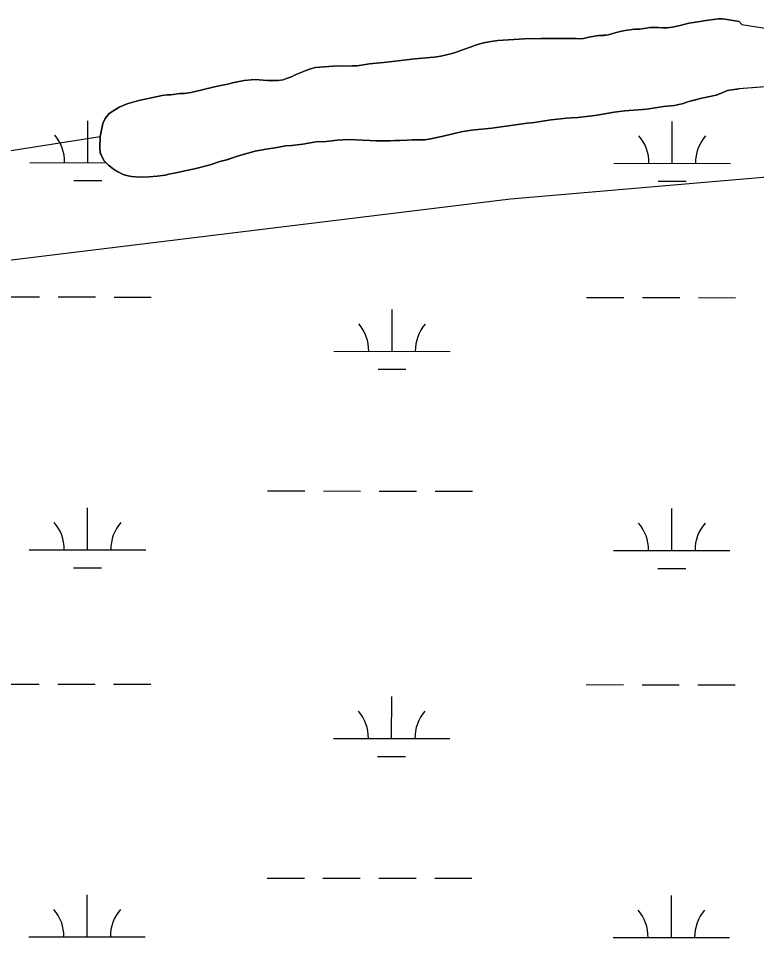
# Model space of a CAD drawing. Extents: x 3148686 to 3186545, y 916144 to 941516.
# Drawn here: x 3175262 to 3175896, y 924858 to 925652 of the extents above; entities that cross this region are included whole.
import ezdxf

# ---------------------------------------------------------------- set-up
doc = ezdxf.new("R2010")
doc.units = 0
for name, color, linetype in [('V-SITE-VEGE', 7, 'Continuous'), ('V-TOPO-BNDY', 7, 'Continuous'), ('V-TOPO-SHOR', 7, 'Continuous'), ('V-WETL-SWMP', 7, 'Continuous')]:
    doc.layers.add(name, color=color, linetype=linetype)

msp = doc.modelspace()

# ---------------------------------------------------------------- linework, layer by layer
at = {"layer": 'V-SITE-VEGE'}
for p, q in [((3175850.9, 925649.8), (3175863.18, 925651.49)), ((3175863.18, 925651.49), (3175866.75, 925651.32)), ((3175866.75, 925651.32), (3175870.93, 925650.76)), ((3175795.42, 925642.62), (3175801.17, 925643.26)), ((3175801.17, 925643.26), (3175804.33, 925643.88)), ((3175804.33, 925643.88), (3175807.51, 925644.1)), ((3175807.51, 925644.1), (3175815.64, 925643.57)), ((3175815.64, 925643.57), (3175819.21, 925643.6)), ((3175819.21, 925643.6), (3175823.77, 925644.23)), ((3175823.77, 925644.23), (3175830.3, 925645.67)), ((3175830.3, 925645.67), (3175838.02, 925647.72)), ((3175838.02, 925647.72), (3175847.73, 925649.18)), ((3175847.73, 925649.18), (3175850.9, 925649.8)), ((3175870.93, 925650.76), (3175881.05, 925649.05)), ((3175881.05, 925649.05), (3175883.44, 925646.5)), ((3175883.44, 925646.5), (3175910.73, 925642.22)), ((3175747.48, 925634.5), (3175752.04, 925635.53)), ((3175752.04, 925635.53), (3175760.36, 925636.98)), ((3175760.36, 925636.98), (3175764.92, 925637.22)), ((3175764.92, 925637.22), (3175768.68, 925637.65)), ((3175768.68, 925637.65), (3175776.6, 925639.89)), ((3175776.6, 925639.89), (3175780.16, 925640.71)), ((3175780.16, 925640.71), (3175784.92, 925641.54)), ((3175784.92, 925641.54), (3175791.46, 925642.39)), ((3175791.46, 925642.39), (3175795.42, 925642.62)), ((3175644.42, 925625.15), (3175651.74, 925627.59)), ((3175651.74, 925627.59), (3175654.5, 925628.8)), ((3175654.5, 925628.8), (3175660.25, 925630.43)), ((3175660.25, 925630.43), (3175667.77, 925631.88)), ((3175667.77, 925631.88), (3175673.91, 925632.73)), ((3175673.91, 925632.73), (3175696.71, 925634.1)), ((3175696.71, 925634.1), (3175710.79, 925634.41)), ((3175710.79, 925634.41), (3175741.14, 925634.45)), ((3175741.14, 925634.45), (3175744.31, 925634.28)), ((3175744.31, 925634.28), (3175747.48, 925634.5)), ((3175619.08, 925618.4), (3175624.83, 925619.25)), ((3175624.83, 925619.25), (3175634.53, 925621.7)), ((3175634.53, 925621.7), (3175639.67, 925623.33)), ((3175639.67, 925623.33), (3175644.42, 925625.15)), ((3175552.9, 925611.13), (3175563.59, 925612.8)), ((3175563.59, 925612.8), (3175578.46, 925614.11)), ((3175578.46, 925614.11), (3175602.63, 925616.88)), ((3175602.63, 925616.88), (3175615.32, 925618.18)), ((3175615.32, 925618.18), (3175619.08, 925618.4)), ((3175499.6, 925603.17), (3175508.3, 925606.81)), ((3175508.3, 925606.81), (3175512.85, 925608.43)), ((3175512.85, 925608.43), (3175517.21, 925609.66)), ((3175517.21, 925609.66), (3175536.23, 925611)), ((3175536.23, 925611), (3175539.81, 925610.83)), ((3175539.81, 925610.83), (3175548.53, 925610.9)), ((3175548.53, 925610.9), (3175552.9, 925611.13)), ((3175438.58, 925594.75), (3175441.95, 925595.37)), ((3175441.95, 925595.37), (3175445.91, 925596.4)), ((3175445.91, 925596.4), (3175456, 925598.46)), ((3175456, 925598.46), (3175461.95, 925598.91)), ((3175461.95, 925598.91), (3175465.32, 925599.33)), ((3175465.32, 925599.33), (3175472.27, 925598.59)), ((3175472.27, 925598.59), (3175479.61, 925598.25)), ((3175479.61, 925598.25), (3175485.16, 925598.3)), ((3175485.16, 925598.3), (3175489.32, 925598.93)), ((3175489.32, 925598.93), (3175492.29, 925600.14)), ((3175492.29, 925600.14), (3175496.44, 925601.56)), ((3175496.44, 925601.56), (3175499.6, 925603.17)), ((3175941.7, 925595.87), (3175880.99, 925591.25)), ((3175404.53, 925587.14), (3175410.27, 925587.98)), ((3175410.27, 925587.98), (3175430.46, 925592.9)), ((3175430.46, 925592.9), (3175438.58, 925594.75)), ((3175871.21, 925589.87), (3175865.08, 925587.24)), ((3175874.78, 925590.49), (3175871.21, 925589.87)), ((3175880.99, 925591.25), (3175874.78, 925590.49)), ((3175355.41, 925578.22), (3175365.5, 925581.08)), ((3175365.5, 925581.08), (3175385.5, 925585.6)), ((3175385.5, 925585.6), (3175389.66, 925586.03)), ((3175389.66, 925586.03), (3175392.83, 925586.06)), ((3175392.83, 925586.06), (3175400.76, 925587.11)), ((3175400.76, 925587.11), (3175404.53, 925587.14)), ((3175837.77, 925580.28), (3175832.23, 925578.45)), ((3175842.32, 925581.5), (3175837.77, 925580.28)), ((3175849.05, 925583.14), (3175842.32, 925581.5)), ((3175861.33, 925585.82), (3175849.05, 925583.14)), ((3175865.08, 925587.24), (3175861.33, 925585.82)), ((3175339.8, 925569.97), (3175348.49, 925575.39)), ((3175348.49, 925575.39), (3175355.41, 925578.22)), ((3175782.89, 925572.3), (3175773.77, 925571.04)), ((3175801.72, 925573.84), (3175782.89, 925572.3)), ((3175816.18, 925575.94), (3175801.72, 925573.84)), ((3175825.69, 925577.01), (3175816.18, 925575.94)), ((3175829.06, 925577.63), (3175825.69, 925577.01)), ((3175832.23, 925578.45), (3175829.06, 925577.63)), ((3175334.52, 925561.4), (3175336.46, 925565.77)), ((3175336.46, 925565.77), (3175339.8, 925569.97)), ((3175713.93, 925563.62), (3175705.22, 925562.36)), ((3175719.68, 925564.66), (3175713.93, 925563.62)), ((3175732.75, 925566.15), (3175719.68, 925564.66)), ((3175736.72, 925566.18), (3175732.75, 925566.15)), ((3175742.47, 925566.63), (3175736.72, 925566.18)), ((3175752.58, 925567.7), (3175742.47, 925566.63)), ((3175759.12, 925568.54), (3175752.58, 925567.7)), ((3175773.77, 925571.04), (3175759.12, 925568.54)), ((3175332.22, 925550.27), (3175334.52, 925561.4)), ((3175668.56, 925557.31), (3175651.12, 925555.59)), ((3175690.95, 925560.66), (3175668.56, 925557.31)), ((3175698.87, 925561.72), (3175690.95, 925560.66)), ((3175705.22, 925562.36), (3175698.87, 925561.72)), ((3175331.91, 925540.35), (3175332.22, 925550.27)), ((3175545.27, 925547.8), (3175535.95, 925547.13)), ((3175563.72, 925546.96), (3175545.27, 925547.8)), ((3175614.69, 925547.96), (3175611.12, 925547.53)), ((3175626.77, 925550.43), (3175614.69, 925547.96)), ((3175642.21, 925554.33), (3175626.77, 925550.43)), ((3175651.12, 925555.59), (3175642.21, 925554.33)), ((3175332.33, 925536.39), (3175331.91, 925540.35)), ((3175480.47, 925540.14), (3175474.72, 925539.5)), ((3175485.62, 925540.98), (3175480.47, 925540.14)), ((3175491.36, 925542.21), (3175485.62, 925540.98)), ((3175496.71, 925542.45), (3175491.36, 925542.21)), ((3175506.23, 925543.72), (3175496.71, 925542.45)), ((3175514.35, 925545.17), (3175506.23, 925543.72)), ((3175517.52, 925545.6), (3175514.35, 925545.17)), ((3175526.24, 925546.06), (3175517.52, 925545.6)), ((3175535.95, 925547.13), (3175526.24, 925546.06)), ((3175569.28, 925546.4), (3175563.72, 925546.96)), ((3175581.38, 925546.5), (3175569.28, 925546.4)), ((3175585.34, 925546.73), (3175581.38, 925546.5)), ((3175589.51, 925546.77), (3175585.34, 925546.73)), ((3175596.05, 925547.02), (3175589.51, 925546.77)), ((3175600.61, 925547.45), (3175596.05, 925547.02)), ((3175611.12, 925547.53), (3175600.61, 925547.45)), ((3175334.16, 925532.04), (3175332.33, 925536.39)), ((3175335.76, 925529.47), (3175334.16, 925532.04)), ((3175450.18, 925533.36), (3175440.88, 925530.31)), ((3175465.22, 925537.64), (3175450.18, 925533.36)), ((3175474.72, 925539.5), (3175465.22, 925537.64)), ((3175339.36, 925525.53), (3175335.76, 925529.47)), ((3175343.35, 925522.39), (3175339.36, 925525.53)), ((3175426.63, 925526.03), (3175413.37, 925522.55)), ((3175434.94, 925528.68), (3175426.63, 925526.03)), ((3175440.88, 925530.31), (3175434.94, 925528.68)), ((3175345.95, 925520.63), (3175343.35, 925522.39)), ((3175351.92, 925517.7), (3175345.95, 925520.63)), ((3175354.91, 925516.73), (3175351.92, 925517.7)), ((3175359.08, 925515.97), (3175354.91, 925516.73)), ((3175365.82, 925515.43), (3175359.08, 925515.97)), ((3175381.09, 925516.15), (3175373.95, 925515.5)), ((3175388.03, 925517), (3175381.09, 925516.15)), ((3175391.19, 925518.01), (3175388.03, 925517)), ((3175397.33, 925519.05), (3175391.19, 925518.01)), ((3175406.24, 925521.11), (3175397.33, 925519.05)), ((3175413.37, 925522.55), (3175406.24, 925521.11)), ((3175373.95, 925515.5), (3175365.82, 925515.43))]:
    msp.add_line(p, q, dxfattribs=at)
at = {"layer": 'V-TOPO-BNDY'}
msp.add_lwpolyline([(3177979.49, 925369.2), (3177878.03, 925391.17), (3177427.58, 925488.7), (3177322.25, 925511.94), (3176962.64, 925541.26), (3176602.44, 925575.19), (3175684.58, 925496.32), (3174920.76, 925403), (3174105.71, 925242.18), (3173312.92, 925143.06), (3172225.94, 925124.15), (3171567.66, 925109.67), (3170625.26, 925014.09), (3170156.29, 924862.88), (3169477.87, 924465.66)], dxfattribs=at)
at = {"layer": 'V-TOPO-SHOR'}
for points in [[(3175883.44, 925646.5), (3175910.73, 925642.22), (3175960.91, 925648.03), (3175995.23, 925648.47), (3176022.53, 925659.26), (3176078.85, 925667.47), (3176125.47, 925672.7), (3176185.91, 925674.26), (3176240.2, 925674.52), (3176291.6, 925679.34), (3176339.41, 925680.52), (3176352.2, 925671.46), (3176354.27, 925656), (3176345.86, 925633.28), (3176325.14, 925619.12), (3176272.17, 925615.78), (3176171.75, 925610.41), (3176063.96, 925603.5), (3175999.48, 925602.35), (3175941.7, 925595.87), (3175880.99, 925591.25)], [(3175883.44, 925646.5), (3175881.05, 925649.05), (3175870.93, 925650.76), (3175866.75, 925651.32), (3175863.18, 925651.49), (3175850.9, 925649.8), (3175847.73, 925649.18), (3175838.02, 925647.72), (3175830.3, 925645.67), (3175823.77, 925644.23), (3175819.21, 925643.6), (3175815.64, 925643.57), (3175807.51, 925644.1), (3175804.33, 925643.88), (3175801.17, 925643.26), (3175795.42, 925642.62), (3175791.46, 925642.39), (3175784.92, 925641.54), (3175780.16, 925640.71), (3175776.6, 925639.89), (3175768.68, 925637.65), (3175764.92, 925637.22), (3175760.36, 925636.98), (3175752.04, 925635.53), (3175747.48, 925634.5), (3175744.31, 925634.28), (3175741.14, 925634.45), (3175710.79, 925634.41), (3175696.71, 925634.1), (3175673.91, 925632.73), (3175667.77, 925631.88), (3175660.25, 925630.43), (3175654.5, 925628.8), (3175651.74, 925627.59), (3175644.42, 925625.15), (3175639.67, 925623.33), (3175634.53, 925621.7), (3175624.83, 925619.24), (3175619.09, 925618.4), (3175615.32, 925618.18), (3175602.63, 925616.88), (3175578.46, 925614.11), (3175563.59, 925612.8), (3175552.9, 925611.13), (3175548.53, 925610.9), (3175539.81, 925610.83), (3175536.23, 925611), (3175517.21, 925609.66), (3175512.85, 925608.43), (3175508.3, 925606.81), (3175499.6, 925603.17), (3175496.44, 925601.56), (3175492.29, 925600.14), (3175489.32, 925598.93), (3175485.16, 925598.3), (3175479.61, 925598.25), (3175472.27, 925598.59), (3175465.32, 925599.33), (3175461.95, 925598.91), (3175456, 925598.46), (3175445.91, 925596.4), (3175441.95, 925595.37), (3175438.58, 925594.75), (3175430.46, 925592.9), (3175410.27, 925587.98), (3175404.52, 925587.14), (3175400.76, 925587.11), (3175392.83, 925586.06), (3175389.66, 925586.03), (3175385.5, 925585.6), (3175365.5, 925581.08), (3175355.41, 925578.22), (3175348.49, 925575.39), (3175339.8, 925569.97), (3175336.46, 925565.77), (3175334.52, 925561.4), (3175332.22, 925550.27), (3175331.91, 925540.35), (3175332.33, 925536.39), (3175334.16, 925532.04), (3175335.76, 925529.47), (3175339.36, 925525.53), (3175343.35, 925522.39), (3175345.95, 925520.63), (3175351.92, 925517.7), (3175354.9, 925516.73), (3175359.08, 925515.97), (3175365.82, 925515.43), (3175369.99, 925515.46), (3175373.95, 925515.5), (3175381.09, 925516.15), (3175388.03, 925517), (3175391.19, 925518.01), (3175397.33, 925519.05), (3175406.24, 925521.11), (3175413.37, 925522.55), (3175426.63, 925526.03), (3175434.94, 925528.68), (3175440.88, 925530.31), (3175450.18, 925533.36), (3175465.22, 925537.64)], [(3175465.22, 925537.64), (3175474.72, 925539.5), (3175480.47, 925540.14), (3175485.62, 925540.98), (3175491.36, 925542.21), (3175496.71, 925542.46), (3175506.23, 925543.72), (3175514.35, 925545.17), (3175517.52, 925545.6), (3175526.24, 925546.06), (3175535.95, 925547.13), (3175545.27, 925547.8), (3175563.72, 925546.96), (3175569.28, 925546.4), (3175581.38, 925546.5), (3175585.34, 925546.73), (3175589.51, 925546.77), (3175596.05, 925547.02), (3175600.61, 925547.45), (3175611.12, 925547.53), (3175614.69, 925547.96), (3175626.77, 925550.43), (3175642.21, 925554.32), (3175651.12, 925555.59), (3175668.56, 925557.31), (3175690.95, 925560.66), (3175698.87, 925561.72), (3175705.22, 925562.36), (3175713.93, 925563.62), (3175719.68, 925564.66), (3175732.75, 925566.15), (3175736.72, 925566.18), (3175742.47, 925566.63), (3175752.58, 925567.7), (3175759.12, 925568.54), (3175773.77, 925571.04), (3175782.89, 925572.3), (3175801.72, 925573.84), (3175816.18, 925575.94), (3175825.69, 925577.01), (3175829.06, 925577.63), (3175832.23, 925578.45), (3175837.77, 925580.28), (3175842.32, 925581.5), (3175849.05, 925583.14), (3175861.33, 925585.82), (3175865.08, 925587.24), (3175871.21, 925589.87), (3175874.78, 925590.49), (3175880.99, 925591.25)], [(3169850.21, 924759.06), (3170154.61, 924882.4), (3170283.71, 924968.27), (3170685.17, 925068.18), (3171301.58, 925110.53), (3172419.7, 925166.69), (3173193.78, 925208.88), (3173996.63, 925337.04), (3174699.12, 925450.97), (3175332.22, 925550.27)]]:
    msp.add_lwpolyline(points, dxfattribs=at)
at = {"layer": 'V-WETL-SWMP'}
for p, q in [((3175850.88, 925649.78), (3175863.17, 925651.47)), ((3175863.17, 925651.47), (3175866.74, 925651.3)), ((3175866.74, 925651.3), (3175870.91, 925650.74)), ((3175795.4, 925642.6), (3175801.15, 925643.24)), ((3175801.15, 925643.24), (3175804.32, 925643.86)), ((3175804.32, 925643.86), (3175807.49, 925644.08)), ((3175807.49, 925644.08), (3175815.63, 925643.55)), ((3175815.63, 925643.55), (3175819.2, 925643.58)), ((3175819.2, 925643.58), (3175823.75, 925644.21)), ((3175823.75, 925644.21), (3175830.29, 925645.65)), ((3175830.29, 925645.65), (3175838.01, 925647.7)), ((3175838.01, 925647.7), (3175847.71, 925649.16)), ((3175847.71, 925649.16), (3175850.88, 925649.78)), ((3175870.91, 925650.74), (3175881.04, 925649.03)), ((3175881.04, 925649.03), (3175883.42, 925646.49)), ((3175883.42, 925646.49), (3175910.71, 925642.2)), ((3175747.47, 925634.48), (3175752.02, 925635.51)), ((3175752.02, 925635.51), (3175760.34, 925636.97)), ((3175760.34, 925636.97), (3175764.9, 925637.2)), ((3175764.9, 925637.2), (3175768.67, 925637.63)), ((3175768.67, 925637.63), (3175776.58, 925639.87)), ((3175776.58, 925639.87), (3175780.14, 925640.69)), ((3175780.14, 925640.69), (3175784.9, 925641.52)), ((3175784.9, 925641.52), (3175791.44, 925642.37)), ((3175791.44, 925642.37), (3175795.4, 925642.6)), ((3175644.4, 925625.13), (3175651.72, 925627.57)), ((3175651.72, 925627.57), (3175654.49, 925628.78)), ((3175654.49, 925628.78), (3175660.23, 925630.42)), ((3175660.23, 925630.42), (3175667.75, 925631.86)), ((3175667.75, 925631.86), (3175673.9, 925632.71)), ((3175673.9, 925632.71), (3175696.69, 925634.08)), ((3175696.69, 925634.08), (3175710.77, 925634.39)), ((3175710.77, 925634.39), (3175741.12, 925634.43)), ((3175741.12, 925634.43), (3175744.3, 925634.26)), ((3175744.3, 925634.26), (3175747.47, 925634.48)), ((3175619.07, 925618.39), (3175624.81, 925619.23)), ((3175624.81, 925619.23), (3175634.51, 925621.68)), ((3175634.51, 925621.68), (3175639.66, 925623.31)), ((3175639.66, 925623.31), (3175644.4, 925625.13)), ((3175552.88, 925611.12), (3175563.58, 925612.79)), ((3175563.58, 925612.79), (3175578.44, 925614.1)), ((3175578.44, 925614.1), (3175602.62, 925616.87)), ((3175602.62, 925616.87), (3175615.3, 925618.16)), ((3175615.3, 925618.16), (3175619.07, 925618.39)), ((3175499.59, 925603.15), (3175508.29, 925606.79)), ((3175508.29, 925606.79), (3175512.83, 925608.42)), ((3175512.83, 925608.42), (3175517.19, 925609.64)), ((3175517.19, 925609.64), (3175536.22, 925610.98)), ((3175536.22, 925610.98), (3175539.79, 925610.81)), ((3175539.79, 925610.81), (3175548.52, 925610.88)), ((3175548.52, 925610.88), (3175552.88, 925611.12)), ((3175438.56, 925594.74), (3175441.93, 925595.36)), ((3175441.93, 925595.36), (3175445.89, 925596.38)), ((3175445.89, 925596.38), (3175455.99, 925598.44)), ((3175455.99, 925598.44), (3175461.94, 925598.89)), ((3175461.94, 925598.89), (3175465.3, 925599.31)), ((3175465.3, 925599.31), (3175472.25, 925598.57)), ((3175472.25, 925598.57), (3175479.59, 925598.24)), ((3175479.59, 925598.24), (3175485.15, 925598.28)), ((3175485.15, 925598.28), (3175489.31, 925598.91)), ((3175489.31, 925598.91), (3175492.27, 925600.12)), ((3175492.27, 925600.12), (3175496.43, 925601.54)), ((3175496.43, 925601.54), (3175499.59, 925603.15)), ((3175941.68, 925595.85), (3175880.97, 925591.23)), ((3175404.51, 925587.13), (3175410.25, 925587.97)), ((3175410.25, 925587.97), (3175430.45, 925592.89)), ((3175430.45, 925592.89), (3175438.56, 925594.74)), ((3175871.19, 925589.85), (3175865.07, 925587.22)), ((3175874.76, 925590.47), (3175871.19, 925589.85)), ((3175880.97, 925591.23), (3175874.76, 925590.47)), ((3175355.39, 925578.21), (3175365.48, 925581.06)), ((3175365.48, 925581.06), (3175385.48, 925585.59)), ((3175385.48, 925585.59), (3175389.64, 925586.02)), ((3175389.64, 925586.02), (3175392.82, 925586.04)), ((3175392.82, 925586.04), (3175400.74, 925587.1)), ((3175400.74, 925587.1), (3175404.51, 925587.13)), ((3175837.75, 925580.26), (3175832.21, 925578.43)), ((3175842.3, 925581.49), (3175837.75, 925580.26)), ((3175849.03, 925583.13), (3175842.3, 925581.49)), ((3175861.31, 925585.8), (3175849.03, 925583.13)), ((3175865.07, 925587.22), (3175861.31, 925585.8)), ((3175339.79, 925569.95), (3175348.47, 925575.37)), ((3175348.47, 925575.37), (3175355.39, 925578.21)), ((3175782.87, 925572.29), (3175773.76, 925571.02)), ((3175801.7, 925573.82), (3175782.87, 925572.29)), ((3175816.16, 925575.92), (3175801.7, 925573.82)), ((3175825.68, 925576.99), (3175816.16, 925575.92)), ((3175829.04, 925577.61), (3175825.68, 925576.99)), ((3175832.21, 925578.43), (3175829.04, 925577.61)), ((3175321.66, 925527.77), (3175321.7, 925563.77)), ((3175334.5, 925561.38), (3175336.45, 925565.76)), ((3175336.45, 925565.76), (3175339.79, 925569.95)), ((3175713.92, 925563.6), (3175705.2, 925562.35)), ((3175719.66, 925564.64), (3175713.92, 925563.6)), ((3175732.74, 925566.13), (3175719.66, 925564.64)), ((3175736.71, 925566.17), (3175732.74, 925566.13)), ((3175742.45, 925566.61), (3175736.71, 925566.17)), ((3175752.56, 925567.68), (3175742.45, 925566.61)), ((3175759.1, 925568.53), (3175752.56, 925567.68)), ((3175773.76, 925571.02), (3175759.1, 925568.53)), ((3175332.21, 925550.25), (3175334.5, 925561.38)), ((3175668.55, 925557.29), (3175651.11, 925555.57)), ((3175690.93, 925560.64), (3175668.55, 925557.29)), ((3175698.86, 925561.7), (3175690.93, 925560.64)), ((3175705.2, 925562.35), (3175698.86, 925561.7)), ((3175823.57, 925527.25), (3175823.61, 925563.25)), ((3175331.89, 925540.33), (3175332.21, 925550.25)), ((3175545.25, 925547.78), (3175535.93, 925547.11)), ((3175563.7, 925546.94), (3175545.25, 925547.78)), ((3175614.67, 925547.94), (3175611.1, 925547.51)), ((3175626.75, 925550.42), (3175614.67, 925547.94)), ((3175642.19, 925554.31), (3175626.75, 925550.42)), ((3175651.11, 925555.57), (3175642.19, 925554.31)), ((3175332.32, 925536.37), (3175331.89, 925540.33)), ((3175480.45, 925540.13), (3175474.71, 925539.49)), ((3175485.6, 925540.96), (3175480.45, 925540.13)), ((3175491.35, 925542.2), (3175485.6, 925540.96)), ((3175496.7, 925542.44), (3175491.35, 925542.2)), ((3175506.21, 925543.7), (3175496.7, 925542.44)), ((3175514.33, 925545.16), (3175506.21, 925543.7)), ((3175517.5, 925545.58), (3175514.33, 925545.16)), ((3175526.22, 925546.04), (3175517.5, 925545.58)), ((3175535.93, 925547.11), (3175526.22, 925546.04)), ((3175569.26, 925546.39), (3175563.7, 925546.94)), ((3175581.36, 925546.48), (3175569.26, 925546.39)), ((3175585.33, 925546.71), (3175581.36, 925546.48)), ((3175589.49, 925546.75), (3175585.33, 925546.71)), ((3175596.03, 925547), (3175589.49, 925546.75)), ((3175600.59, 925547.43), (3175596.03, 925547)), ((3175611.1, 925547.51), (3175600.59, 925547.43)), ((3175334.14, 925532.02), (3175332.32, 925536.37)), ((3175335.75, 925529.46), (3175334.14, 925532.02)), ((3175450.16, 925533.34), (3175440.86, 925530.29)), ((3175465.2, 925537.63), (3175450.16, 925533.34)), ((3175474.71, 925539.49), (3175465.2, 925537.63)), ((3175271.66, 925527.83), (3175337.3, 925527.76)), ((3175339.35, 925525.52), (3175335.75, 925529.46)), ((3175343.34, 925522.38), (3175339.35, 925525.52)), ((3175426.62, 925526.01), (3175413.35, 925522.54)), ((3175434.92, 925528.66), (3175426.62, 925526.01)), ((3175440.86, 925530.29), (3175434.92, 925528.66)), ((3175773.57, 925527.3), (3175873.57, 925527.19)), ((3175345.93, 925520.61), (3175343.34, 925522.38)), ((3175351.91, 925517.68), (3175345.93, 925520.61)), ((3175354.89, 925516.72), (3175351.91, 925517.68)), ((3175359.06, 925515.96), (3175354.89, 925516.72)), ((3175365.81, 925515.41), (3175359.06, 925515.96)), ((3175381.07, 925516.13), (3175373.94, 925515.48)), ((3175388.01, 925516.98), (3175381.07, 925516.13)), ((3175391.17, 925518), (3175388.01, 925516.98)), ((3175397.32, 925519.04), (3175391.17, 925518)), ((3175406.22, 925521.09), (3175397.32, 925519.04)), ((3175413.35, 925522.54), (3175406.22, 925521.09)), ((3175309.65, 925512.36), (3175333.65, 925512.33)), ((3175373.94, 925515.48), (3175365.81, 925515.41)), ((3175811.55, 925511.83), (3175835.55, 925511.8)), ((3175248.13, 925412.42), (3175280.13, 925412.39)), ((3175296.13, 925412.37), (3175328.13, 925412.34)), ((3175344.13, 925412.32), (3175376.13, 925412.28)), ((3175750.04, 925411.89), (3175782.04, 925411.86)), ((3175798.04, 925411.84), (3175830.04, 925411.81)), ((3175846.04, 925411.79), (3175878.04, 925411.76)), ((3175582.93, 925365.64), (3175582.97, 925401.64)), ((3175532.93, 925365.69), (3175632.93, 925365.58)), ((3175570.91, 925350.22), (3175594.91, 925350.19)), ((3175475.96, 925245.68), (3175507.96, 925245.64)), ((3175523.96, 925245.63), (3175555.96, 925245.59)), ((3175571.96, 925245.58), (3175603.96, 925245.54)), ((3175619.96, 925245.53), (3175651.96, 925245.49)), ((3175321.31, 925195.1), (3175321.35, 925231.1)), ((3175823.22, 925194.57), (3175823.26, 925230.57)), ((3175271.31, 925195.15), (3175371.31, 925195.05)), ((3175773.22, 925194.62), (3175873.22, 925194.52)), ((3175309.3, 925179.68), (3175333.3, 925179.66)), ((3175811.2, 925179.15), (3175835.2, 925179.13)), ((3175247.78, 925079.75), (3175279.78, 925079.71)), ((3175295.78, 925079.69), (3175327.78, 925079.66)), ((3175343.78, 925079.64), (3175375.78, 925079.61)), ((3175749.69, 925079.22), (3175781.69, 925079.18)), ((3175797.69, 925079.17), (3175829.69, 925079.13)), ((3175845.69, 925079.12), (3175877.69, 925079.08)), ((3175582.58, 925032.96), (3175582.62, 925068.96)), ((3175532.58, 925033.02), (3175632.58, 925032.91)), ((3175570.56, 925017.54), (3175594.56, 925017.52)), ((3175475.61, 924913), (3175507.61, 924912.97)), ((3175523.61, 924912.95), (3175555.61, 924912.92)), ((3175571.61, 924912.9), (3175603.61, 924912.87)), ((3175619.61, 924912.85), (3175651.61, 924912.82)), ((3175320.96, 924862.43), (3175321, 924898.43)), ((3175822.87, 924861.9), (3175822.91, 924897.9)), ((3175270.96, 924862.48), (3175370.96, 924862.37)), ((3175772.87, 924861.95), (3175872.87, 924861.84))]:
    msp.add_line(p, q, dxfattribs=at)
for centre, start, end in [((3175266.42, 925528.31), 359.16781, 40.71147), ((3175768.33, 925527.78), 359.16781, 40.71147), ((3175878.81, 925527.66), 139.1678, 180.71146), ((3175527.69, 925366.17), 359.16781, 40.71147), ((3175638.17, 925366.05), 139.1678, 180.71146), ((3175266.07, 925195.63), 359.16781, 40.71147), ((3175376.56, 925195.52), 139.1678, 180.71146), ((3175767.98, 925195.1), 359.16781, 40.71147), ((3175878.46, 925194.99), 139.1678, 180.71146), ((3175527.34, 925033.5), 359.16781, 40.71147), ((3175637.82, 925033.38), 139.1678, 180.71146), ((3175265.72, 924862.96), 359.16781, 40.71147), ((3175376.21, 924862.84), 139.1678, 180.71146), ((3175767.63, 924862.43), 359.16781, 40.71147), ((3175878.11, 924862.31), 139.1678, 180.71146)]:
    msp.add_arc(centre, 35.25, start, end, dxfattribs=at)

doc.saveas('drawing.dxf')
